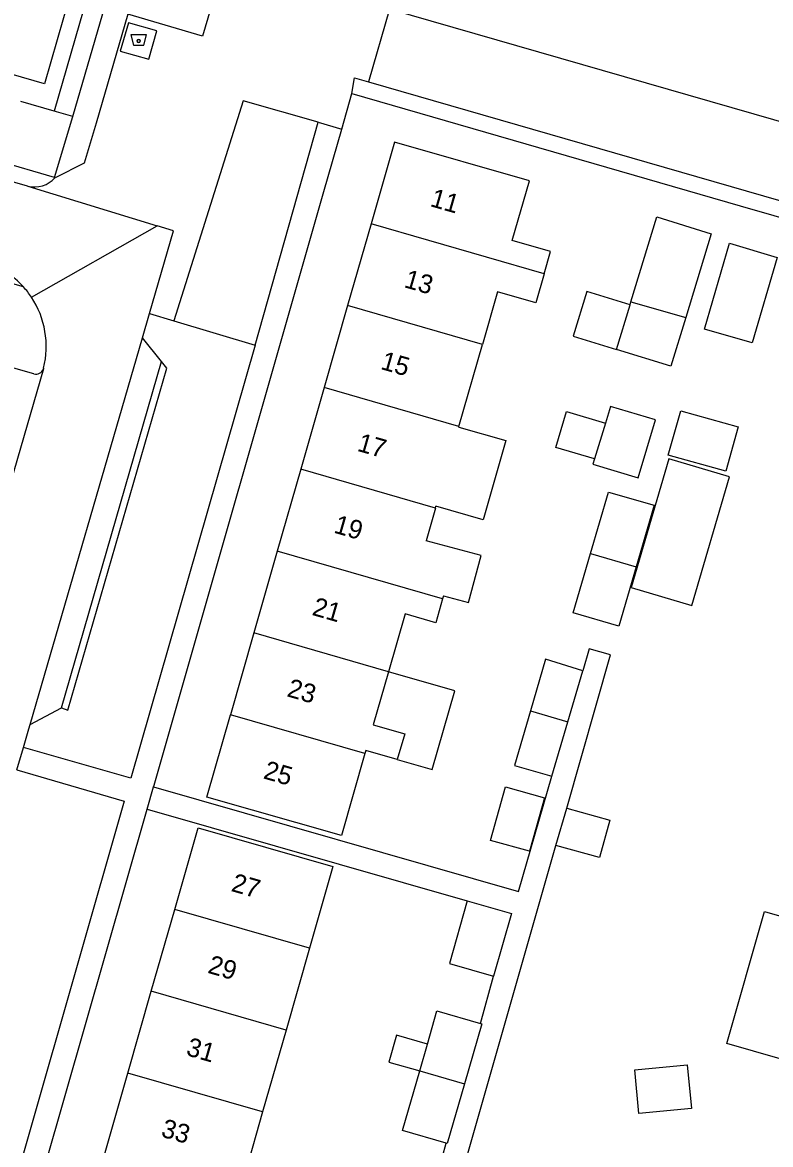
# Model space of a CAD drawing. Extents: x 194485 to 197793, y 468269 to 470822.
# Drawn here: x 196074.2 to 196122.3, y 469426.1 to 469498.3 of the extents above; entities that cross this region are included whole.
import ezdxf

# ---------------------------------------------------------------- set-up
doc = ezdxf.new("R2010")
doc.units = 0
for name, color, linetype in [('BGT grensvlak gebouwinstallatie plus 1', 7, 'Continuous'), ('BGT grensvlak onbegroeid terreindeel', 7, 'Continuous'), ('BGT grensvlak overig bouwwerk uitbreiding populatie', 7, 'Continuous'), ('BGT grensvlak pand op maaiveld', 7, 'Continuous'), ('BGT grensvlak pand op maaiveld LR', 7, 'Continuous'), ('BGT grensvlak vegetatieobject', 7, 'Continuous'), ('BGT grensvlak wegdeel', 7, 'Continuous'), ('BGT puntobject bak afval apart plaats', 7, 'Continuous'), ('BGT tekst huisnummerreeks', 7, 'Continuous')]:
    doc.layers.add(name, color=color, linetype=linetype)

msp = doc.modelspace()

# ---------------------------------------------------------------- linework, layer by layer
at = {"layer": 'BGT grensvlak gebouwinstallatie plus 1'}
for points in [[(196113.265, 469480.121), (196110.485, 469480.97), (196109.61, 469478.102), (196112.39, 469477.254)], [(196115.761, 469470.218), (196113.332, 469461.94), (196117.235, 469460.795), (196119.664, 469469.073), (196115.761, 469470.218)], [(196098.303, 469450.903), (196100.542, 469450.261), (196101.993, 469455.313), (196097.736, 469456.535)], [(196100.237, 469432.6), (196098.244, 469433.17), (196097.752, 469431.446), (196099.745, 469430.877)]]:
    msp.add_lwpolyline(points, dxfattribs=at)
at = {"layer": 'BGT grensvlak onbegroeid terreindeel'}
msp.add_lwpolyline([(196060.298, 469498.762), (196060.657, 469500), (196068.174, 469525.945), (196074.73, 469524.04), (196075.011, 469523.959), (196078.016, 469523.086), (196078.26, 469523.015), (196083.491, 469521.495), (196077.263, 469500), (196075.615, 469494.313), (196060.298, 469498.762)], dxfattribs=at)
at = {"layer": 'BGT grensvlak overig bouwwerk uitbreiding populatie'}
for p, q in [((196108.505, 469470.939), (196109.181, 469473.252)), ((196109.181, 469473.252), (196111.692, 469472.517)), ((196110.988, 469470.213), (196108.505, 469470.939)), ((196108.506, 469445.369), (196109.196, 469447.775)), ((196109.196, 469447.775), (196111.978, 469447.004)), ((196111.978, 469447.004), (196111.31, 469444.593)), ((196111.31, 469444.593), (196108.506, 469445.369)), ((196113.573, 469430.95), (196116.95, 469431.266)), ((196113.836, 469428.141), (196113.573, 469430.95)), ((196116.95, 469431.266), (196117.213, 469428.457)), ((196117.213, 469428.457), (196113.836, 469428.141))]:
    msp.add_line(p, q, dxfattribs=at)
at = {"layer": 'BGT grensvlak pand op maaiveld'}
for p, q in [((196096.616, 469485.323), (196095.11, 469480.065)), ((196095.11, 469480.065), (196093.603, 469474.806)), ((196112.39, 469477.254), (196113.265, 469480.121)), ((196113.265, 469480.121), (196113.321, 469480.305)), ((196102.266, 469472.306), (196103.776, 469477.564)), ((196093.603, 469474.806), (196092.097, 469469.548)), ((196102.253, 469472.261), (196102.266, 469472.306)), ((196111.692, 469472.517), (196110.988, 469470.213)), ((196110.988, 469470.213), (196110.885, 469469.876)), ((196092.097, 469469.548), (196090.591, 469464.289)), ((196100.756, 469467.05), (196100.155, 469464.956)), ((196100.756, 469467.05), (196100.791, 469467.172)), ((196090.591, 469464.289), (196089.085, 469459.031)), ((196101.27, 469461.412), (196101.216, 469461.223)), ((196089.085, 469459.031), (196087.579, 469453.772)), ((196109.26, 469453.322), (196110.222, 469456.595)), ((196108.234, 469449.831), (196109.26, 469453.322)), ((196082.489, 469435.996), (196083.994, 469441.254)), ((196092.654, 469438.759), (196091.15, 469433.5)), ((196080.984, 469430.736), (196082.489, 469435.996)), ((196091.15, 469433.5), (196089.645, 469428.241)), ((196099.745, 469430.877), (196100.237, 469432.6)), ((196079.479, 469425.477), (196080.984, 469430.736)), ((196089.645, 469428.241), (196088.14, 469422.982))]:
    msp.add_line(p, q, dxfattribs=at)
for points in [[(196107.744, 469482.112), (196108.148, 469483.551), (196105.697, 469484.254), (196106.796, 469488.079), (196098.122, 469490.582), (196096.616, 469485.323)], [(196113.321, 469480.305), (196114.989, 469485.774), (196118.491, 469484.677), (196116.849, 469479.294)], [(196119.653, 469484.071), (196122.732, 469483.167), (196121.12, 469477.679), (196118.054, 469478.554), (196119.653, 469484.071)], [(196107.744, 469482.112), (196107.217, 469480.237), (196104.747, 469480.946), (196103.776, 469477.564)], [(196116.849, 469479.294), (196115.9, 469476.183), (196112.39, 469477.254)], [(196110.885, 469469.876), (196113.787, 469469.005), (196114.902, 469472.721), (196112.019, 469473.586), (196111.692, 469472.517)], [(196119.426, 469469.423), (196115.724, 469470.462), (196116.524, 469473.312), (196120.227, 469472.272), (196119.426, 469469.423)], [(196102.253, 469472.261), (196105.28, 469471.391), (196103.818, 469466.303), (196100.791, 469467.172)], [(196110.729, 469464.137), (196111.891, 469468.087), (196114.828, 469467.234), (196113.67, 469463.288)], [(196101.27, 469461.412), (196102.88, 469460.986), (196103.689, 469464.007), (196100.155, 469464.956)], [(196113.67, 469463.288), (196112.55, 469459.469), (196109.606, 469460.319), (196110.729, 469464.137)], [(196101.216, 469461.223), (196100.773, 469459.682), (196098.802, 469460.248), (196097.736, 469456.535)], [(196110.222, 469456.595), (196107.839, 469457.336), (196106.863, 469454.014)], [(196097.736, 469456.535), (196096.757, 469453.126), (196098.794, 469452.541), (196098.303, 469450.903)], [(196096.226, 469451.277), (196094.711, 469446.004), (196086.061, 469448.474), (196087.579, 469453.772)], [(196106.863, 469454.014), (196105.834, 469450.514), (196108.234, 469449.831)], [(196098.303, 469450.903), (196096.285, 469451.482), (196096.226, 469451.277)], [(196104.304, 469445.699), (196105.256, 469449.13), (196107.76, 469448.435), (196106.808, 469445.004), (196104.304, 469445.699)], [(196083.994, 469441.254), (196085.499, 469446.513), (196094.159, 469444.018), (196092.654, 469438.759)], [(196102.793, 469441.803), (196101.652, 469437.787), (196104.5, 469436.978)], [(196102.793, 469441.803), (196105.642, 469440.994), (196104.5, 469436.978)], [(196126.499, 469430.628), (196119.48, 469432.636), (196121.911, 469441.135), (196122.883, 469440.856)], [(196100.237, 469432.6), (196100.849, 469434.742), (196103.663, 469433.925)], [(196103.663, 469433.925), (196103.737, 469433.904), (196102.622, 469430.05)], [(196101.456, 469426.231), (196098.649, 469427.041), (196099.745, 469430.877)], [(196102.622, 469430.05), (196101.513, 469426.215), (196101.456, 469426.231)]]:
    msp.add_lwpolyline(points, dxfattribs=at)
at = {"layer": 'BGT grensvlak pand op maaiveld LR'}
for p, q in [((196107.744, 469482.112), (196096.616, 469485.323)), ((196103.776, 469477.564), (196095.11, 469480.065)), ((196113.321, 469480.305), (196116.849, 469479.294)), ((196102.266, 469472.306), (196093.603, 469474.806)), ((196100.756, 469467.05), (196092.097, 469469.548)), ((196101.216, 469461.223), (196090.591, 469464.289)), ((196110.729, 469464.137), (196113.67, 469463.288)), ((196097.736, 469456.535), (196089.085, 469459.031)), ((196096.226, 469451.277), (196087.579, 469453.772)), ((196106.863, 469454.014), (196109.26, 469453.322)), ((196092.654, 469438.759), (196083.994, 469441.254)), ((196091.15, 469433.5), (196082.489, 469435.996)), ((196089.645, 469428.241), (196080.984, 469430.736)), ((196099.745, 469430.877), (196102.622, 469430.05))]:
    msp.add_line(p, q, dxfattribs=at)
at = {"layer": 'BGT grensvlak vegetatieobject'}
msp.add_lwpolyline([(196085.577, 469520.251), (196084.484, 469520.582), (196078.392, 469500), (196076.239, 469492.57)], dxfattribs=at)
at = {"layer": 'BGT grensvlak wegdeel'}
for p, q in [((196077.454, 469492.217), (196080.875, 469504.025)), ((196076.268, 469488.297), (196027.679, 469502.406)), ((196097.796, 469499.129), (196096.452, 469494.443)), ((196139.048, 469487.256), (196097.796, 469499.129)), ((196081.027, 469498.253), (196080.498, 469496.428)), ((196082.852, 469497.724), (196081.027, 469498.253)), ((196082.323, 469495.9), (196082.852, 469497.724)), ((196080.498, 469496.428), (196082.323, 469495.9)), ((196095.385, 469493.698), (196095.556, 469494.701)), ((196095.556, 469494.701), (196096.452, 469494.443)), ((196096.452, 469494.443), (196143.986, 469480.737)), ((196094.731, 469491.411), (196095.385, 469493.698)), ((196076.239, 469492.57), (196074.108, 469493.189)), ((196077.454, 469492.217), (196076.239, 469492.57)), ((196076.268, 469488.297), (196077.454, 469492.217)), ((196089.178, 469477.534), (196093.218, 469491.863)), ((196093.218, 469491.863), (196094.731, 469491.411)), ((196076.299, 469488.288), (196076.268, 469488.297)), ((196074.544, 469487.747), (196082.868, 469485.186)), ((196074.783, 469480.614), (196082.868, 469485.186)), ((196074.277, 469481.27), (196070.65, 469482.307)), ((196081.92, 469478.004), (196082.372, 469479.56)), ((196082.372, 469479.56), (196083.948, 469479.091)), ((196083.948, 469479.091), (196089.178, 469477.534)), ((196074.695, 469453.151), (196081.92, 469478.004)), ((196083.153, 469476.47), (196081.92, 469478.004)), ((196074.943, 469475.688), (196071.462, 469476.673)), ((196076.718, 469454.216), (196083.153, 469476.47)), ((196075.551, 469476.004), (196068.084, 469450.263)), ((196075.564, 469476.047), (196075.551, 469476.004)), ((196074.695, 469453.151), (196076.718, 469454.216)), ((196076.718, 469454.216), (196077.13, 469454.066)), ((196073.843, 469450.221), (196074.264, 469451.669)), ((196082.228, 469447.703), (196082.642, 469449.145)), ((196082.228, 469447.703), (196102.793, 469441.803)), ((196102.139, 469423.171), (196108.506, 469445.369)), ((196103.663, 469433.925), (196104.5, 469436.978)), ((196100.698, 469423.588), (196101.456, 469426.231))]:
    msp.add_line(p, q, dxfattribs=at)
for points in [[(196087.193, 469502.18), (196085.789, 469497.381), (196080.974, 469498.79)], [(196028.412, 469501.126), (196074.504, 469487.759), (196074.544, 469487.747)], [(196080.974, 469498.79), (196078.944, 469491.785), (196078.172, 469489.232), (196076.299, 469488.288)], [(196095.385, 469493.698), (196120.352, 469486.483), (196138.112, 469481.376)], [(196093.218, 469491.863), (196088.392, 469493.223), (196083.948, 469479.091)], [(196082.642, 469449.145), (196082.67, 469449.244), (196093.584, 469487.401), (196094.731, 469491.411)], [(196082.372, 469479.56), (196083.914, 469484.864), (196082.868, 469485.186)], [(196089.178, 469477.534), (196081.178, 469449.689), (196074.264, 469451.669)], [(196077.13, 469454.066), (196083.488, 469476.053), (196083.153, 469476.47)], [(196109.196, 469447.775), (196112.02, 469457.62), (196110.63, 469458.018), (196110.222, 469456.595)], [(196074.264, 469451.669), (196074.615, 469452.875), (196074.695, 469453.151)], [(196073.843, 469450.221), (196080.752, 469448.209), (196068.543, 469405.658), (196061.503, 469407.768)], [(196082.642, 469449.145), (196106.098, 469442.415), (196108.234, 469449.831)], [(196070.085, 469405.421), (196071.667, 469410.891), (196082.228, 469447.703)]]:
    msp.add_lwpolyline(points, dxfattribs=at)
for centre, radius, start, end in [((196074.983, 469489.44), 1.749, 255.47027, 318.79482), ((196070.003, 469477.448), 5.734, 41.80049, 71.4795), ((196070.007, 469477.453), 5.728, 33.4972, 41.79179), ((196070, 469477.446), 5.737, 345.88899, 33.5195), ((196075.08, 469476.167), 0.498, 254.03995, 340.88517)]:
    msp.add_arc(centre, radius, start, end, dxfattribs=at)
at = {"layer": 'BGT puntobject bak afval apart plaats'}
msp.add_lwpolyline([(196082, 469496.801), (196082.175, 469497.476), (196081.175, 469497.476), (196081.35, 469496.801)], close=True, dxfattribs=at)
msp.add_circle((196081.675, 469497.076), 0.1, dxfattribs=at)
for start, end in [(0, 180), (180, 0)]:
    msp.add_arc((196081.675, 469497.076), 0.1, start, end, dxfattribs=at)

# ---------------------------------------------------------------- texts
at = {"layer": 'BGT tekst huisnummerreeks'}
for s, p in [('11', (196100.361, 469486.472)), ('13', (196098.683, 469481.263)), ('15', (196097.173, 469476.005)), ('17', (196095.67, 469470.746)), ('19', (196094.163, 469465.487)), ('21', (196092.77, 469460.197)), ('23', (196091.152, 469454.97)), ('25', (196089.636, 469449.692)), ('27', (196087.567, 469442.453)), ('29', (196086.061, 469437.194)), ('31', (196084.669, 469431.904)), ('33', (196083.052, 469426.676))]:
    msp.add_text(s, height=1.2, rotation=344, dxfattribs=at).set_placement(p)

doc.saveas('drawing.dxf')
